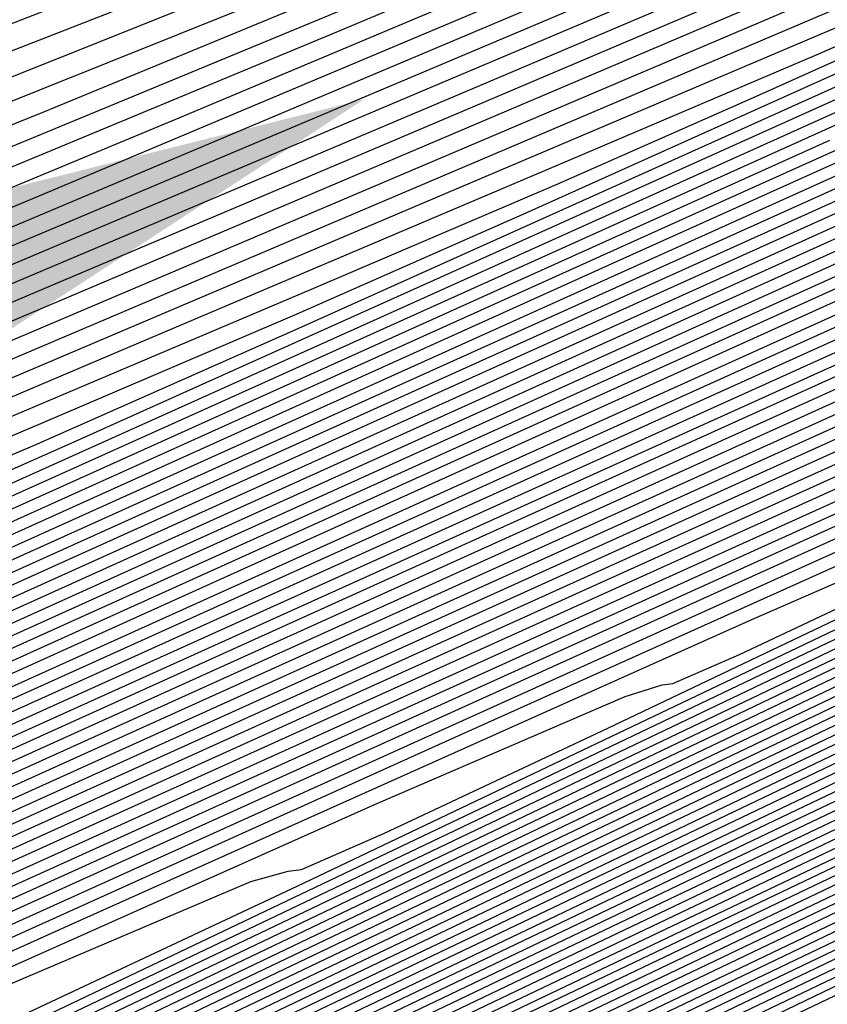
# Model space of a CAD drawing. Extents: x 3249832 to 3255657, y 13789405 to 13793316.
# Tile 336 of 656: x 3254710.2 to 3254711.84, y 13790586.93 to 13790588.92. Entities that reach past the tile are written whole.
import ezdxf

# ---------------------------------------------------------------- set-up
doc = ezdxf.new("R2010")
doc.units = 0
doc.header["$LTSCALE"] = 100
doc.header["$MEASUREMENT"] = 0
for name, color, linetype in [('GRATIO_CON', 10, 'CONTINUOUS'), ('GRATIO_ICON', 7, 'CONTINUOUS'), ('TARGETS_EAST', 7, 'CONTINUOUS')]:
    doc.layers.add(name, color=color, linetype=linetype)

# ---------------------------------------------------------------- blocks, each defined once
blk = doc.blocks.new('Gratio_032316_contours')
at = {"layer": 'GRATIO_CON', "color": 1, "linetype": 'Continuous', "flags": 128}
for points in [[(3254686.1924, 13790574.6882), (3254693.4274, 13790578.1329), (3254701.9363, 13790582.1993), (3254709.1682, 13790585.6599), (3254713.2098, 13790587.5938), (3254714.6992, 13790588.3063), (3254714.9121, 13790588.4088), (3254714.9844, 13790588.4475), (3254715.4908, 13790588.7062), (3254716.8662, 13790589.403), (3254719.4332, 13790590.7003), (3254723.0664, 13790592.5365), (3254727.5286, 13790594.7946), (3254732.4837, 13790597.3072), (3254737.2019, 13790599.7074), (3254740.855, 13790601.5786), (3254742.9154, 13790602.6545), (3254744.0584, 13790603.2727), (3254745.2603, 13790603.921)], [(3254686.8224, 13790575.0082), (3254693.8968, 13790578.3764), (3254702.2169, 13790582.3524), (3254709.2883, 13790585.736), (3254713.2404, 13790587.6267), (3254714.6969, 13790588.3229), (3254714.9054, 13790588.4228), (3254714.9712, 13790588.4578), (3254715.4318, 13790588.693), (3254716.6825, 13790589.3266), (3254719.0277, 13790590.5118), (3254722.4085, 13790592.2206), (3254726.6749, 13790594.38), (3254731.5543, 13790596.8545), (3254736.2844, 13790599.2608), (3254739.9799, 13790601.153), (3254742.0685, 13790602.2424), (3254743.2271, 13790602.8675), (3254744.4453, 13790603.5235), (3254746.4302, 13790604.5655)], [(3254688.0825, 13790575.6481), (3254694.8356, 13790578.8633), (3254702.778, 13790582.6587), (3254709.5285, 13790585.8883), (3254713.3016, 13790587.6925), (3254714.6925, 13790588.3563), (3254714.8919, 13790588.4508), (3254714.9449, 13790588.4784), (3254715.3138, 13790588.6665), (3254716.3151, 13790589.1737), (3254718.2169, 13790590.1349), (3254721.0927, 13790591.5889), (3254724.9675, 13790593.5508), (3254729.6956, 13790595.9493), (3254734.4493, 13790598.3674), (3254738.2298, 13790600.3019), (3254740.3746, 13790601.4183), (3254741.5643, 13790602.0572), (3254742.8154, 13790602.7285), (3254744.8542, 13790603.7972)], [(3254688.7126, 13790575.9681), (3254695.3051, 13790579.1068), (3254703.0585, 13790582.8118), (3254709.6486, 13790585.9644), (3254713.3321, 13790587.7254), (3254714.6902, 13790588.373), (3254714.8852, 13790588.4648), (3254714.9318, 13790588.4887), (3254715.2548, 13790588.6532), (3254716.1314, 13790589.0973), (3254717.8114, 13790589.9464), (3254720.4348, 13790591.273), (3254724.1138, 13790593.1362), (3254728.7663, 13790595.4966), (3254733.5317, 13790597.9207), (3254737.3547, 13790599.8764), (3254739.5277, 13790601.0062), (3254740.733, 13790601.6521), (3254742.0005, 13790602.331), (3254744.0662, 13790603.4131), (3254746.4898, 13790604.6831)], [(3254689.3426, 13790576.2881), (3254695.7745, 13790579.3503), (3254703.3391, 13790582.965), (3254709.7687, 13790586.0406), (3254713.3627, 13790587.7583), (3254714.688, 13790588.3896), (3254714.8784, 13790588.4788), (3254714.9186, 13790588.4989), (3254715.1958, 13790588.64), (3254715.9477, 13790589.0209), (3254717.406, 13790589.758), (3254719.7768, 13790590.9571), (3254723.2601, 13790592.7216), (3254727.837, 13790595.044), (3254732.6141, 13790597.4741), (3254736.4797, 13790599.4508), (3254738.6808, 13790600.5941), (3254739.9016, 13790601.247), (3254741.1856, 13790601.9335), (3254743.2781, 13790603.029), (3254745.7336, 13790604.3149)], [(3254689.9727, 13790576.6081), (3254696.2439, 13790579.5938), (3254703.6196, 13790583.1181), (3254709.8888, 13790586.1167), (3254713.3933, 13790587.7912), (3254714.6858, 13790588.4063), (3254714.8717, 13790588.4927), (3254714.9055, 13790588.5092), (3254715.1367, 13790588.6267), (3254715.764, 13790588.9444), (3254717.0006, 13790589.5695), (3254719.1189, 13790590.6412), (3254722.4064, 13790592.307), (3254726.9076, 13790594.5914), (3254731.6966, 13790597.0274), (3254735.6046, 13790599.0253), (3254737.8339, 13790600.182), (3254739.0703, 13790600.8418), (3254740.3706, 13790601.5359), (3254742.4901, 13790602.6448), (3254744.9774, 13790603.9467)], [(3254691.2328, 13790577.248), (3254697.1828, 13790580.0808), (3254704.1807, 13790583.4244), (3254710.129, 13790586.269), (3254713.4545, 13790587.8569), (3254714.6813, 13790588.4397), (3254714.8582, 13790588.5207), (3254714.8792, 13790588.5298), (3254715.0187, 13790588.6002), (3254715.3966, 13790588.7916), (3254716.1897, 13790589.1926), (3254717.8031, 13790590.0095), (3254720.699, 13790591.4778), (3254725.0489, 13790593.6861), (3254729.8615, 13790596.1341), (3254733.8544, 13790598.1742), (3254736.14, 13790599.3578), (3254737.4076, 13790600.0316), (3254738.7408, 13790600.7409), (3254740.9141, 13790601.8765), (3254743.4649, 13790603.2103), (3254745.6215, 13790604.3595)], [(3254691.8629, 13790577.568), (3254697.6522, 13790580.3243), (3254704.4611, 13790583.5777), (3254710.2485, 13790586.3458), (3254713.4835, 13790587.8913), (3254714.6768, 13790588.4585), (3254714.8489, 13790588.537), (3254714.8506, 13790588.5348), (3254714.8518, 13790588.5334), (3254714.8527, 13790588.5327), (3254714.8664, 13790588.5395), (3254714.9598, 13790588.5869), (3254715.2129, 13790588.7152), (3254715.7842, 13790589.0041), (3254717.1452, 13790589.6936), (3254719.8453, 13790591.0632), (3254724.1196, 13790593.2335), (3254728.9439, 13790595.6874)], [(3254692.4929, 13790577.888), (3254698.1216, 13790580.5678), (3254704.7416, 13790583.7309), (3254710.3685, 13790586.422), (3254713.514, 13790587.9243), (3254714.6743, 13790588.4754), (3254714.8419, 13790588.5514), (3254714.8437, 13790588.549), (3254714.8451, 13790588.5474), (3254714.846, 13790588.5466), (3254714.8533, 13790588.5497), (3254714.9007, 13790588.5737), (3254715.0292, 13790588.6387), (3254715.3788, 13790588.8157), (3254716.4872, 13790589.3777), (3254718.9916, 13790590.6487), (3254723.1903, 13790592.7809), (3254728.0264, 13790595.2407)], [(3254690.0632, 13790576.7709), (3254693.123, 13790578.2079), (3254698.591, 13790580.8113), (3254705.0221, 13790583.884), (3254710.4885, 13790586.4982), (3254713.5444, 13790587.9574), (3254714.6719, 13790588.4924), (3254714.8349, 13790588.5658), (3254714.9582, 13790588.6248), (3254715.8092, 13790589.0544), (3254718.1159, 13790590.2241), (3254722.2424, 13790592.3192), (3254727.097, 13790594.7881), (3254731.2239, 13790596.8948), (3254733.5977, 13790598.1207), (3254734.9133, 13790598.8161), (3254736.296, 13790599.5483), (3254738.55, 13790600.7241), (3254741.1963, 13790602.1057), (3254743.4348, 13790603.2948), (3254744.6662, 13790603.9913), (3254745.0955, 13790604.2901)], [(3254691.5031, 13790577.4953), (3254694.3831, 13790578.8479), (3254699.5299, 13790581.2982), (3254705.5832, 13790584.1904), (3254710.7286, 13790586.6506), (3254713.6053, 13790588.0234), (3254714.6669, 13790588.5263), (3254714.8207, 13790588.5949), (3254714.8226, 13790588.5922), (3254714.824, 13790588.5906), (3254714.8248, 13790588.5899), (3254714.9363, 13790588.6462), (3254715.7142, 13790589.0415), (3254717.8254, 13790590.114), (3254721.6036, 13790592.0332), (3254726.0488, 13790594.2943), (3254729.8279, 13790596.2235)], [(3254692.223, 13790577.8575), (3254695.0131, 13790579.1679), (3254699.9993, 13790581.5417), (3254705.8637, 13790584.3435), (3254710.8487, 13790586.7268), (3254713.6358, 13790588.0564), (3254714.6644, 13790588.5433), (3254714.8135, 13790588.6094), (3254714.8155, 13790588.6067), (3254714.8167, 13790588.6052), (3254714.8175, 13790588.6047), (3254714.9237, 13790588.6587), (3254715.6658, 13790589.036), (3254717.6798, 13790590.0593), (3254721.2841, 13790591.8904), (3254725.5247, 13790594.0474), (3254729.1299, 13790595.8879)], [(3254691.9397, 13790577.7794), (3254692.9429, 13790578.2197), (3254695.6432, 13790579.4879), (3254700.4687, 13790581.7852), (3254706.1444, 13790584.4965), (3254710.9692, 13790586.8024), (3254713.6674, 13790588.0883), (3254714.6638, 13790588.5586), (3254714.8084, 13790588.6225), (3254714.9107, 13790588.672), (3254715.6173, 13790589.0306), (3254717.5342, 13790590.0047), (3254720.9645, 13790591.7475), (3254725.0006, 13790593.8006), (3254728.4319, 13790595.5522)], [(3254692.538, 13790578.1391), (3254692.693, 13790578.1563), (3254693.6629, 13790578.5819), (3254696.2732, 13790579.8078), (3254700.9381, 13790582.0287), (3254706.4249, 13790584.6497), (3254711.0892, 13790586.8787), (3254713.6977, 13790588.1215), (3254714.661, 13790588.5758), (3254714.801, 13790588.6374), (3254714.8981, 13790588.6844), (3254715.5689, 13790589.0251), (3254717.3886, 13790589.95), (3254720.645, 13790591.6047), (3254724.4765, 13790593.5537), (3254727.7338, 13790595.2166)], [(3254692.4376, 13790578.3629), (3254693.5455, 13790578.8053), (3254693.973, 13790578.9262), (3254694.0553, 13790578.894), (3254694.1997, 13790578.91), (3254695.1028, 13790579.3063), (3254697.5333, 13790580.4478), (3254701.877, 13790582.5157), (3254706.986, 13790584.9561), (3254711.3292, 13790587.0312), (3254713.7583, 13790588.1878), (3254714.6556, 13790588.6103), (3254714.7861, 13790588.6673), (3254714.873, 13790588.7094), (3254715.4721, 13790589.0141), (3254717.0973, 13790589.8407), (3254720.006, 13790591.3189), (3254723.4283, 13790593.06), (3254726.3378, 13790594.5453), (3254728.0364, 13790595.4225)], [(3254691.1475, 13790577.8377), (3254693.1821, 13790578.7265), (3254694.3011, 13790579.1761), (3254694.732, 13790579.3012), (3254694.814, 13790579.2715), (3254694.9531, 13790579.2868), (3254695.8227, 13790579.6685), (3254698.1634, 13790580.7678), (3254702.3464, 13790582.7592), (3254707.2665, 13790585.1092), (3254711.4492, 13790587.1075), (3254713.7886, 13790588.221), (3254714.6529, 13790588.6275), (3254714.7787, 13790588.6822), (3254714.8604, 13790588.7218), (3254715.4237, 13790589.0086), (3254716.9517, 13790589.786), (3254719.6864, 13790591.1761), (3254722.9042, 13790592.8131), (3254725.6398, 13790594.2097), (3254727.242, 13790595.0371)], [(3254691.8705, 13790578.1904), (3254693.9267, 13790579.0902), (3254695.0567, 13790579.5469), (3254695.491, 13790579.6762), (3254695.5727, 13790579.6489), (3254695.7064, 13790579.6637), (3254696.5427, 13790580.0307), (3254698.7935, 13790581.0877), (3254702.8158, 13790583.0027), (3254707.547, 13790585.2624), (3254711.5691, 13790587.1837), (3254713.8189, 13790588.2542), (3254714.6502, 13790588.6447), (3254714.7713, 13790588.6972), (3254714.8479, 13790588.7343), (3254715.3752, 13790589.003), (3254716.8061, 13790589.7314), (3254719.3669, 13790591.0332), (3254722.3801, 13790592.5662), (3254724.9418, 13790593.874), (3254726.4475, 13790594.6516), (3254727.4901, 13790595.1998)], [(3254692.5936, 13790578.5431), (3254694.6713, 13790579.4538), (3254695.8124, 13790579.9177), (3254696.25, 13790580.0512), (3254696.3314, 13790580.0263), (3254696.4597, 13790580.0405), (3254697.2626, 13790580.3929), (3254699.4235, 13790581.4077), (3254703.2852, 13790583.2462), (3254707.8275, 13790585.4156), (3254711.6891, 13790587.26), (3254713.8492, 13790588.2873), (3254714.6475, 13790588.662), (3254714.7639, 13790588.7121), (3254714.8353, 13790588.7468), (3254715.3268, 13790588.9975), (3254716.6604, 13790589.6767), (3254719.0474, 13790590.8904), (3254721.856, 13790592.3194), (3254724.2438, 13790593.5384), (3254725.6531, 13790594.2662), (3254726.6653, 13790594.798), (3254728.1466, 13790595.5731)], [(3254700.6836, 13790582.0477), (3254704.2241, 13790583.7332), (3254708.3885, 13790585.7219), (3254711.9291, 13790587.4125), (3254713.9098, 13790588.3537), (3254714.642, 13790588.6964), (3254714.749, 13790588.742), (3254714.8102, 13790588.7717), (3254715.23, 13790588.9865), (3254716.3692, 13790589.5674), (3254718.4083, 13790590.6046), (3254720.8078, 13790591.8256), (3254722.8477, 13790592.8671), (3254724.0641, 13790593.4953), (3254725.0157, 13790593.9944), (3254726.5167, 13790594.7781), (3254729.0938, 13790596.1143)], [(3254701.3137, 13790582.3677), (3254704.6935, 13790583.9767), (3254708.669, 13790585.8752), (3254712.049, 13790587.489), (3254713.94, 13790588.3874), (3254714.6391, 13790588.7144), (3254714.7414, 13790588.7579), (3254714.7974, 13790588.785), (3254715.1815, 13790588.9815), (3254716.2235, 13790589.513), (3254718.0888, 13790590.4619), (3254720.2837, 13790591.5788), (3254722.1497, 13790592.5315), (3254723.2697, 13790593.1098), (3254724.1909, 13790593.5926), (3254725.7018, 13790594.3806), (3254728.3058, 13790595.7302)], [(3254701.9437, 13790582.6876), (3254705.1629, 13790584.2202), (3254708.9495, 13790586.0285), (3254712.1689, 13790587.5656), (3254713.9701, 13790588.4213), (3254714.6361, 13790588.7328), (3254714.7336, 13790588.7741), (3254714.7846, 13790588.7985), (3254715.1329, 13790588.9767), (3254716.0778, 13790589.4587), (3254717.7692, 13790590.3191), (3254719.7596, 13790591.3319), (3254721.4517, 13790592.1958), (3254722.4752, 13790592.7244), (3254723.3661, 13790593.1908), (3254724.8869, 13790593.9831), (3254727.5178, 13790595.346)], [(3254702.5738, 13790583.0076), (3254705.6323, 13790584.4637), (3254709.2299, 13790586.1817), (3254712.2886, 13790587.6421), (3254713.9998, 13790588.455), (3254714.6326, 13790588.7506), (3254714.7255, 13790588.7888), (3254714.7273, 13790588.7861), (3254714.7281, 13790588.7855), (3254714.7281, 13790588.7864), (3254714.7724, 13790588.8109), (3254715.0843, 13790588.9718), (3254715.9321, 13790589.4043), (3254717.4497, 13790590.1763), (3254719.2354, 13790591.0851), (3254720.7537, 13790591.8602), (3254721.6807, 13790592.3389), (3254722.5413, 13790592.7889), (3254724.0719, 13790593.5856), (3254726.7297, 13790594.9619), (3254729.8532, 13790596.5828)], [(3254703.8339, 13790583.6476), (3254706.5712, 13790584.9507), (3254709.7909, 13790586.4883), (3254712.5282, 13790587.7952), (3254714.0597, 13790588.5228), (3254714.626, 13790588.7873), (3254714.7093, 13790588.8215), (3254714.7111, 13790588.8191), (3254714.7121, 13790588.8186), (3254714.7123, 13790588.8193), (3254714.7466, 13790588.8382), (3254714.9871, 13790588.9622), (3254715.6406, 13790589.2957), (3254716.8106, 13790589.8908), (3254718.1872, 13790590.5913), (3254719.3576, 13790591.1889), (3254720.0918, 13790591.568), (3254720.8917, 13790591.9853), (3254722.442, 13790592.7905), (3254725.1537, 13790594.1936), (3254728.3408, 13790595.8464)], [(3254703.0221, 13790583.2904), (3254704.4639, 13790583.9676), (3254707.0406, 13790585.1942), (3254710.0713, 13790586.6415), (3254712.6481, 13790587.8718), (3254714.0896, 13790588.5567), (3254714.6228, 13790588.8057), (3254714.7012, 13790588.8378), (3254714.703, 13790588.8356), (3254714.7041, 13790588.8351), (3254714.7044, 13790588.8357), (3254714.7337, 13790588.8518), (3254714.9385, 13790588.9574), (3254715.4949, 13790589.2413), (3254716.491, 13790589.748), (3254717.6631, 13790590.3445), (3254718.6596, 13790590.8532), (3254719.2974, 13790591.1825), (3254720.0669, 13790591.5835), (3254721.6271, 13790592.393), (3254724.3657, 13790593.8095), (3254727.5846, 13790595.4782)], [(3254703.7421, 13790583.6526), (3254705.094, 13790584.2875), (3254707.51, 13790585.4377), (3254710.3518, 13790586.7948), (3254712.7679, 13790587.9484), (3254714.1196, 13790588.5905), (3254714.6195, 13790588.824), (3254714.6931, 13790588.8542), (3254714.695, 13790588.8521), (3254714.696, 13790588.8516), (3254714.6965, 13790588.8522), (3254714.7208, 13790588.8655), (3254714.8899, 13790588.9526), (3254715.3492, 13790589.187), (3254716.1715, 13790589.6053), (3254717.139, 13790590.0976), (3254717.9616, 13790590.5176), (3254718.5029, 13790590.7971), (3254719.2421, 13790591.1817), (3254720.8122, 13790591.9955), (3254723.5777, 13790593.4253), (3254726.8284, 13790595.11), (3254729.5854, 13790596.5514)], [(3254703.9931, 13790583.809), (3254704.462, 13790584.0148), (3254705.724, 13790584.6075), (3254707.9794, 13790585.6812), (3254710.6323, 13790586.9481), (3254712.8877, 13790588.025), (3254714.1495, 13790588.6244), (3254714.6163, 13790588.8424), (3254714.685, 13790588.8706), (3254714.6869, 13790588.8687), (3254714.688, 13790588.8682), (3254714.6886, 13790588.8686), (3254714.7079, 13790588.8791), (3254714.8413, 13790588.9479), (3254715.2035, 13790589.1327), (3254715.8519, 13790589.4625), (3254716.6149, 13790589.8508), (3254717.2636, 13790590.1819), (3254717.7084, 13790590.4116), (3254718.4173, 13790590.7799), (3254719.9972, 13790591.598), (3254722.7897, 13790593.0412), (3254726.0722, 13790594.7418), (3254728.8565, 13790596.1965)], [(3254703.606, 13790583.8175), (3254704.8798, 13790584.3675), (3254705.3578, 13790584.5514), (3254705.4355, 13790584.5556), (3254705.4998, 13790584.5627), (3254705.9019, 13790584.7392), (3254706.9842, 13790585.2475), (3254708.9182, 13790586.1682), (3254711.1932, 13790587.2546), (3254713.1273, 13790588.1781)], [(3254701.9933, 13790583.1284), (3254704.3506, 13790584.1812), (3254705.6355, 13790584.7383), (3254706.1168, 13790584.9264), (3254706.1942, 13790584.9331), (3254706.2531, 13790584.9396), (3254706.6218, 13790585.1014), (3254707.6142, 13790585.5674), (3254709.3877, 13790586.4117), (3254711.4737, 13790587.4079), (3254713.2472, 13790588.2547), (3254714.2431, 13790588.7279), (3254714.6363, 13790588.9126), (3254714.7615, 13790588.9709), (3254714.8903, 13790589.0341), (3254715.041, 13790589.1098), (3254715.1689, 13790589.1748), (3254715.3248, 13790589.2552), (3254715.9428, 13790589.5745), (3254717.5524, 13790590.4054), (3254720.4256, 13790591.8887), (3254723.8035, 13790593.6373), (3254726.6698, 13790595.1317), (3254728.2624, 13790595.9821)], [(3254692.1954, 13790578.7312), (3254695.8729, 13790580.3923), (3254699.5123, 13790582.0369), (3254702.7163, 13790583.4811), (3254705.0951, 13790584.5448), (3254706.3911, 13790585.1091), (3254706.8758, 13790585.3014), (3254706.9529, 13790585.3105), (3254707.0065, 13790585.3164), (3254707.3418, 13790585.4636), (3254708.2443, 13790585.8874), (3254709.8571, 13790586.6552), (3254711.7541, 13790587.5612), (3254713.367, 13790588.3312), (3254714.2693, 13790588.7599), (3254714.6032, 13790588.9158), (3254714.6527, 13790588.936), (3254714.7384, 13790588.9781), (3254715.3273, 13790589.2809), (3254716.923, 13790590.1036), (3254719.7767, 13790591.5764), (3254723.1315, 13790593.3125), (3254725.9781, 13790594.796), (3254727.5602, 13790595.6396)], [(3254703.4394, 13790583.8339), (3254705.8397, 13790584.9085), (3254707.1467, 13790585.4799), (3254707.6347, 13790585.6764), (3254707.7115, 13790585.6879), (3254707.7598, 13790585.6933), (3254708.0617, 13790585.8258), (3254708.8743, 13790586.2074), (3254710.3265, 13790586.8987), (3254712.0346, 13790587.7144)], [(3254701.593, 13790583.0537), (3254704.8855, 13790584.5393), (3254707.3288, 13790585.6357), (3254708.658, 13790586.2215), (3254709.1527, 13790586.4264), (3254709.2289, 13790586.4428), (3254709.2665, 13790586.447), (3254709.5016, 13790586.5502), (3254710.1344, 13790586.8474), (3254711.2653, 13790587.3857), (3254712.5955, 13790588.021)], [(3254702.2866, 13790583.3927), (3254705.6085, 13790584.892), (3254708.0734, 13790585.9994), (3254709.4136, 13790586.5924), (3254709.9117, 13790586.8014), (3254709.9876, 13790586.8203), (3254710.0198, 13790586.8238), (3254710.2216, 13790586.9123), (3254710.7645, 13790587.1673), (3254711.7347, 13790587.6292), (3254712.876, 13790588.1742)], [(3254702.9802, 13790583.7316), (3254706.3316, 13790585.2447), (3254708.8179, 13790586.363), (3254710.1692, 13790586.9632), (3254710.6707, 13790587.1764), (3254710.7463, 13790587.1977), (3254710.7732, 13790587.2007), (3254710.9415, 13790587.2745), (3254711.3945, 13790587.4873), (3254712.2041, 13790587.8727)], [(3254703.6738, 13790584.0706), (3254707.0547, 13790585.5975), (3254709.5625, 13790586.7267), (3254710.9248, 13790587.334), (3254711.4297, 13790587.5515), (3254711.5049, 13790587.5751), (3254711.5265, 13790587.5775), (3254711.6614, 13790587.6367), (3254712.0246, 13790587.8073)], [(3254701.1521, 13790582.9816), (3254705.0609, 13790584.7485), (3254708.5008, 13790586.3029), (3254711.0516, 13790587.454), (3254712.4361, 13790588.0756)], [(3254701.812, 13790583.3053), (3254705.7545, 13790585.0874), (3254709.2239, 13790586.6554), (3254711.7963, 13790587.817), (3254713.1969, 13790588.4475)], [(3254702.4719, 13790583.6289), (3254706.4481, 13790585.4262), (3254709.947, 13790587.0081), (3254712.5408, 13790588.181), (3254713.9476, 13790588.8171), (3254714.4672, 13790589.052), (3254714.5448, 13790589.0872), (3254714.5512, 13790589.0903), (3254714.5588, 13790589.0945), (3254714.5654, 13790589.0991), (3254714.61, 13790589.1246), (3254714.8969, 13790589.2756), (3254715.6716, 13790589.6779), (3254717.0573, 13790590.3945), (3254718.6863, 13790591.2381), (3254720.0686, 13790591.9586), (3254720.8368, 13790592.3682), (3254721.1146, 13790592.5283), (3254721.148, 13790592.5624), (3254721.2012, 13790592.605), (3254721.6096, 13790592.8349), (3254722.7262, 13790593.4417), (3254724.7904, 13790594.5541), (3254727.586, 13790596.0576)], [(3254703.0082, 13790583.8967), (3254706.8625, 13790585.639), (3254710.208, 13790587.1516), (3254712.6684, 13790588.2639), (3254714.0003, 13790588.8658), (3254714.4912, 13790589.0878), (3254714.5617, 13790589.1206), (3254714.5986, 13790589.1417), (3254714.8539, 13790589.2761), (3254715.5465, 13790589.6357), (3254716.7853, 13790590.2764), (3254718.2417, 13790591.0307), (3254719.4776, 13790591.6748), (3254720.1645, 13790592.0411), (3254720.4128, 13790592.1842), (3254720.4427, 13790592.2146), (3254720.497, 13790592.2564), (3254720.9093, 13790592.4873), (3254722.0357, 13790593.0985), (3254724.1176, 13790594.22), (3254726.937, 13790595.7362), (3254730.1613, 13790597.4701)], [(3254704.0706, 13790584.4276), (3254707.6682, 13790586.0538), (3254710.6917, 13790587.4206), (3254712.8723, 13790588.4059), (3254714.0475, 13790588.936), (3254714.4813, 13790589.1309), (3254714.5442, 13790589.1589), (3254714.5727, 13790589.1746), (3254714.7677, 13790589.277), (3254715.2961, 13790589.5514), (3254716.2414, 13790590.0403), (3254717.3527, 13790590.6158), (3254718.2957, 13790591.1073), (3254718.8198, 13790591.3868), (3254719.0093, 13790591.496), (3254719.0321, 13790591.5192), (3254719.0886, 13790591.5592), (3254719.5087, 13790591.7921), (3254720.6547, 13790592.4123), (3254722.7719, 13790593.552), (3254725.639, 13790595.0934), (3254728.9176, 13790596.8565)], [(3254700.8064, 13790582.9786), (3254704.6018, 13790584.6931), (3254708.071, 13790586.2612), (3254710.9336, 13790587.5551), (3254712.9743, 13790588.4768), (3254714.0712, 13790588.971), (3254714.4764, 13790589.1524), (3254714.5354, 13790589.1781), (3254714.5597, 13790589.1911), (3254714.7245, 13790589.2775), (3254715.1709, 13790589.5093), (3254715.9694, 13790589.9222), (3254716.9082, 13790590.4084), (3254717.7048, 13790590.8236), (3254718.1475, 13790591.0596), (3254718.3075, 13790591.1519), (3254718.3268, 13790591.1715), (3254718.3844, 13790591.2106), (3254718.8085, 13790591.4444), (3254719.9642, 13790592.0692), (3254722.0991, 13790593.2179), (3254724.99, 13790594.772), (3254728.2958, 13790596.5497)], [(3254701.3941, 13790583.2696), (3254705.133, 13790584.9586), (3254708.4739, 13790586.4686), (3254711.1755, 13790587.6896), (3254713.0762, 13790588.5478), (3254714.0948, 13790589.0061), (3254714.4714, 13790589.1739), (3254714.5266, 13790589.1973), (3254714.5468, 13790589.2076), (3254714.6814, 13790589.278), (3254715.0458, 13790589.4671), (3254715.6975, 13790589.8042), (3254716.4637, 13790590.201), (3254717.1138, 13790590.5398), (3254717.4752, 13790590.7325), (3254717.6058, 13790590.8078), (3254717.6215, 13790590.8238), (3254717.6802, 13790590.862), (3254718.1082, 13790591.0968), (3254719.2737, 13790591.726), (3254721.4263, 13790592.8839), (3254724.341, 13790594.4506), (3254727.6739, 13790596.2429)], [(3254701.9819, 13790583.5606), (3254705.6642, 13790585.224), (3254708.8767, 13790586.676), (3254711.4174, 13790587.8241), (3254713.1782, 13790588.6188), (3254714.1184, 13790589.0412), (3254714.4664, 13790589.1955), (3254714.5178, 13790589.2164), (3254714.5338, 13790589.224), (3254714.6383, 13790589.2785), (3254714.9206, 13790589.425), (3254715.4255, 13790589.6862), (3254716.0189, 13790589.994), (3254716.5222, 13790590.2577), (3254716.8632, 13790590.4421), (3254717.3969, 13790590.7351), (3254718.5849, 13790591.38), (3254720.754, 13790592.549), (3254723.692, 13790594.1291), (3254727.0521, 13790595.9361), (3254730.4743, 13790597.7793)], [(3254703.1573, 13790584.1426), (3254706.7266, 13790585.7549), (3254709.6823, 13790587.0907), (3254711.9011, 13790588.0931), (3254713.3821, 13790588.7607), (3254714.1657, 13790589.1113), (3254714.4565, 13790589.2385), (3254714.5002, 13790589.2548), (3254714.5079, 13790589.257), (3254714.552, 13790589.2794), (3254714.6702, 13790589.3407), (3254714.8816, 13790589.45), (3254715.13, 13790589.5789), (3254715.3407, 13790589.6893), (3254715.5204, 13790589.7863), (3254716.0028, 13790590.048), (3254717.2029, 13790590.6954), (3254719.4081, 13790591.8815), (3254722.394, 13790593.4864), (3254725.8084, 13790595.3225), (3254729.286, 13790597.1955)], [(3254692.4447, 13790579.4765), (3254693.9195, 13790580.094), (3254694.8219, 13790580.4629), (3254695.7079, 13790580.8348), (3254697.3278, 13790581.5479), (3254700.1787, 13790582.826), (3254703.745, 13790584.4337), (3254707.2578, 13790586.0204), (3254710.0852, 13790587.2981), (3254712.143, 13790588.2276), (3254713.4841, 13790588.8317), (3254714.1913, 13790589.1474), (3254714.4667, 13790589.2679), (3254714.5427, 13790589.3004), (3254714.6089, 13790589.3323), (3254714.6855, 13790589.3712), (3254714.7499, 13790589.4049), (3254714.849, 13790589.4584), (3254715.3057, 13790589.7045), (3254716.5119, 13790590.3531), (3254718.7351, 13790591.5477), (3254721.7449, 13790593.1651), (3254725.1866, 13790595.0157), (3254728.6918, 13790596.9035)], [(3254691.1409, 13790578.9669), (3254692.98, 13790579.7421), (3254694.4663, 13790580.3647), (3254695.3756, 13790580.7371), (3254696.2682, 13790581.1125), (3254697.9006, 13790581.8318), (3254700.7694, 13790583.1183), (3254704.3327, 13790584.7247), (3254707.789, 13790586.2859), (3254710.488, 13790587.5055), (3254712.3848, 13790588.3621), (3254713.5859, 13790588.9028), (3254714.274, 13790589.215), (3254714.9379, 13790589.5467), (3254716.1424, 13790590.1862), (3254718.3035, 13790591.3443), (3254721.242, 13790592.9223), (3254724.6294, 13790594.7436), (3254728.1169, 13790596.6219)], [(3254691.6619, 13790579.2263), (3254693.5153, 13790580.0077), (3254695.013, 13790580.6355), (3254695.9292, 13790581.0113), (3254696.8285, 13790581.3903), (3254698.4734, 13790582.1157), (3254701.3601, 13790583.4106), (3254704.9205, 13790585.0157), (3254708.3202, 13790586.5513), (3254710.8908, 13790587.7129), (3254712.6266, 13790588.4968), (3254713.6875, 13790588.9742), (3254714.2931, 13790589.2489), (3254714.9014, 13790589.5534), (3254716.0298, 13790590.1526), (3254718.063, 13790591.2422), (3254720.854, 13790592.741), (3254724.1231, 13790594.4989), (3254727.5569, 13790596.3484)], [(3254690.8905, 13790578.9855), (3254692.7039, 13790579.7452), (3254694.5859, 13790580.5388), (3254696.1065, 13790581.177), (3254697.0364, 13790581.5597), (3254697.9491, 13790581.9458), (3254699.6191, 13790582.6835), (3254702.5415, 13790583.9951), (3254706.0959, 13790585.5977), (3254709.3826, 13790587.0822), (3254711.6964, 13790588.1277), (3254713.1101, 13790588.766), (3254713.8907, 13790589.1169), (3254714.3312, 13790589.3167), (3254714.8283, 13790589.5669), (3254715.8046, 13790590.0856), (3254717.5818, 13790591.0379), (3254720.078, 13790592.3785), (3254723.1105, 13790594.0093), (3254726.4371, 13790595.8013), (3254729.5778, 13790597.5011)], [(3254691.3976, 13790579.2391), (3254693.2248, 13790580.0046), (3254695.1212, 13790580.8044), (3254696.6533, 13790581.4477), (3254697.6063, 13790581.8413), (3254698.6396, 13790582.2824), (3254700.6311, 13790583.1661), (3254704.1084, 13790584.7287), (3254708.1971, 13790586.5724), (3254711.6727, 13790588.1403), (3254713.6629, 13790589.0401), (3254714.7058, 13790589.5349), (3254715.692, 13790590.0521), (3254717.3412, 13790590.9358), (3254719.69, 13790592.1973), (3254722.6041, 13790593.7646), (3254725.8771, 13790595.5277), (3254729.0129, 13790597.2246)], [(3254691.9048, 13790579.4927), (3254693.7458, 13790580.264), (3254695.6565, 13790581.07), (3254697.2001, 13790581.7185), (3254698.1558, 13790582.1136), (3254699.1668, 13790582.5452), (3254701.0922, 13790583.3994), (3254704.4507, 13790584.9087), (3254708.3999, 13790586.6893), (3254711.7567, 13790588.2038), (3254713.6768, 13790589.0716), (3254714.6686, 13790589.5413), (3254715.5794, 13790590.0186), (3254717.1006, 13790590.8337), (3254719.302, 13790592.016), (3254722.0978, 13790593.5198), (3254725.3172, 13790595.2542), (3254728.4479, 13790596.9482)], [(3254692.4119, 13790579.7463), (3254694.2668, 13790580.5234), (3254696.1918, 13790581.3356), (3254697.7468, 13790581.9892), (3254698.7053, 13790582.3859), (3254699.694, 13790582.8079), (3254701.5532, 13790583.6328), (3254704.7931, 13790585.0887), (3254708.6026, 13790586.8063), (3254711.8408, 13790588.2672), (3254713.6906, 13790589.1031), (3254714.6315, 13790589.5478), (3254715.4668, 13790589.985), (3254716.86, 13790590.7315), (3254718.914, 13790591.8348), (3254721.5915, 13790593.2751), (3254724.7573, 13790594.9806), (3254727.883, 13790596.6718)], [(3254691.9747, 13790579.6588), (3254693.4262, 13790580.2535), (3254695.3087, 13790581.0423), (3254697.2624, 13790581.8668), (3254698.8404, 13790582.5307), (3254699.8043, 13790582.9306), (3254700.7484, 13790583.3335), (3254702.4753, 13790584.0996), (3254705.4777, 13790585.4486), (3254709.008, 13790587.0402), (3254712.0088, 13790588.394), (3254713.7183, 13790589.1662), (3254714.5571, 13790589.5607), (3254715.2416, 13790589.918), (3254716.3788, 13790590.5273), (3254718.1379, 13790591.4723), (3254720.5789, 13790592.7855), (3254723.6374, 13790594.4335), (3254726.7531, 13790596.119), (3254729.2417, 13790597.4788)], [(3254702.9364, 13790584.333), (3254705.8199, 13790585.6287), (3254709.2102, 13790587.1576), (3254712.0914, 13790588.4587), (3254713.7014, 13790589.1857), (3254714.2947, 13790589.4534), (3254714.3796, 13790589.4915), (3254714.3797, 13790589.4914), (3254714.3801, 13790589.4912), (3254714.3811, 13790589.4904), (3254714.4103, 13790589.5037), (3254714.6048, 13790589.6053), (3254715.1291, 13790589.8844), (3254716.1382, 13790590.4251), (3254717.7499, 13790591.291), (3254720.0725, 13790592.5408), (3254723.0775, 13790594.16), (3254726.1882, 13790595.8426), (3254728.6914, 13790597.2097)], [(3254703.3974, 13790584.5664), (3254706.1622, 13790585.8087), (3254709.4129, 13790587.2746), (3254712.1754, 13790588.5219), (3254713.7193, 13790589.2188), (3254714.2884, 13790589.4752), (3254714.3699, 13790589.5115), (3254714.3701, 13790589.5115), (3254714.3705, 13790589.5114), (3254714.3713, 13790589.5109), (3254714.3965, 13790589.5224), (3254714.5643, 13790589.6101), (3254715.0166, 13790589.8508), (3254715.8977, 13790590.323), (3254717.3619, 13790591.1098), (3254719.5662, 13790592.296), (3254722.5175, 13790593.8864), (3254725.6233, 13790595.5662), (3254728.141, 13790596.9406)], [(3254703.8584, 13790584.7998), (3254706.5044, 13790585.9887), (3254709.6155, 13790587.3916), (3254712.2595, 13790588.5852), (3254713.7372, 13790589.2519), (3254714.282, 13790589.497), (3254714.3602, 13790589.5316), (3254714.3605, 13790589.5315), (3254714.3608, 13790589.5316), (3254714.3615, 13790589.5313), (3254714.3827, 13790589.5411), (3254714.5238, 13790589.6148), (3254714.9041, 13790589.8173), (3254715.6571, 13790590.2208), (3254716.9739, 13790590.9285), (3254719.0599, 13790592.0513), (3254721.9576, 13790593.6129), (3254725.0584, 13790595.2898), (3254727.5907, 13790596.6714)], [(3254703.3843, 13790584.6475), (3254704.7805, 13790585.2666), (3254707.189, 13790586.3488), (3254710.0209, 13790587.6257), (3254712.4277, 13790588.7118), (3254713.773, 13790589.3181), (3254714.2693, 13790589.5406), (3254714.3408, 13790589.5717), (3254714.3412, 13790589.5717), (3254714.3415, 13790589.572), (3254714.342, 13790589.5722), (3254714.3552, 13790589.5785), (3254714.4428, 13790589.6244), (3254714.679, 13790589.7501), (3254715.176, 13790590.0165), (3254716.1979, 13790590.566), (3254718.0473, 13790591.5617), (3254720.8377, 13790593.0658), (3254723.9285, 13790594.7369), (3254726.4901, 13790596.1332), (3254727.9069, 13790596.9257)], [(3254703.9115, 13790584.9103), (3254705.2415, 13790585.5), (3254707.5312, 13790586.5288), (3254710.2235, 13790587.7427), (3254712.5117, 13790588.7751), (3254713.791, 13790589.3512), (3254714.2629, 13790589.5624), (3254714.331, 13790589.5918), (3254714.3316, 13790589.5917), (3254714.3319, 13790589.5922), (3254714.3322, 13790589.5926), (3254714.3414, 13790589.5972), (3254714.4023, 13790589.6291), (3254714.5665, 13790589.7165), (3254714.9354, 13790589.9143), (3254715.8099, 13790590.3848), (3254717.5409, 13790591.317), (3254720.2778, 13790592.7922), (3254723.3636, 13790594.4605), (3254725.9398, 13790595.8641), (3254727.3671, 13790596.6612)], [(3254703.6506, 13790584.8368), (3254704.4387, 13790585.173), (3254705.7025, 13790585.7334), (3254707.8735, 13790586.7089), (3254710.4262, 13790587.8597), (3254712.5958, 13790588.8384), (3254713.8089, 13790589.3843), (3254714.2566, 13790589.5842), (3254714.3213, 13790589.6119), (3254714.3219, 13790589.6118), (3254714.3222, 13790589.6124), (3254714.3225, 13790589.613), (3254714.3276, 13790589.6158), (3254714.3618, 13790589.6339), (3254714.454, 13790589.683), (3254714.6948, 13790589.8122), (3254715.4219, 13790590.2035), (3254717.0346, 13790591.0722), (3254719.7179, 13790592.5187), (3254722.7986, 13790594.1841), (3254725.3894, 13790595.5949), (3254726.8274, 13790596.3967), (3254727.3477, 13790596.711)], [(3254703.2145, 13790584.6968), (3254704.2001, 13790585.1092), (3254704.9659, 13790585.4358), (3254706.1635, 13790585.9668), (3254708.2158, 13790586.8889), (3254710.6288, 13790587.9767), (3254712.6799, 13790588.9017), (3254713.8268, 13790589.4174), (3254714.2502, 13790589.6061), (3254714.3116, 13790589.6319), (3254714.3901, 13790589.6738), (3254714.9351, 13790589.968), (3254716.4138, 13790590.7656), (3254719.0593, 13790592.1922), (3254722.1701, 13790593.8737), (3254724.8105, 13790595.3105), (3254726.2791, 13790596.1276), (3254726.8112, 13790596.4469), (3254726.876, 13790596.5145), (3254726.9003, 13790596.5567), (3254727.1414, 13790596.72)], [(3254702.6153, 13790584.5227), (3254704.308, 13790585.2383), (3254705.2991, 13790585.6538), (3254706.0202, 13790585.9614), (3254707.0856, 13790586.4336), (3254708.9003, 13790587.2489), (3254711.0342, 13790588.2107), (3254712.848, 13790589.0282)], [(3254703.1506, 13790584.7883), (3254704.8548, 13790585.509), (3254705.8486, 13790585.9261), (3254706.5474, 13790586.2242), (3254707.5466, 13790586.667), (3254709.2426, 13790587.429), (3254711.2368, 13790588.3277), (3254712.9321, 13790589.0915)], [(3254703.6859, 13790585.0539), (3254705.4016, 13790585.7798), (3254706.3981, 13790586.1984), (3254707.0746, 13790586.487), (3254708.0076, 13790586.9004), (3254709.5848, 13790587.609), (3254711.4395, 13790588.4447), (3254713.0162, 13790589.1548)], [(3254702.0814, 13790584.4148), (3254704.2212, 13790585.3195), (3254705.9483, 13790586.0505), (3254706.9476, 13790586.4708), (3254707.6018, 13790586.7498), (3254708.4686, 13790587.1338), (3254709.9271, 13790587.789), (3254711.6421, 13790588.5617), (3254713.1003, 13790589.2181)], [(3254703.1234, 13790584.9337), (3254705.2917, 13790585.8506), (3254707.0419, 13790586.592), (3254708.0465, 13790587.0154), (3254708.6562, 13790587.2754), (3254709.3907, 13790587.6006), (3254710.6116, 13790588.1491), (3254712.0475, 13790588.7957)], [(3254703.6443, 13790585.1931), (3254705.827, 13790586.1162), (3254707.5886, 13790586.8628), (3254708.596, 13790587.2877), (3254709.1834, 13790587.5382), (3254709.8517, 13790587.834), (3254710.9539, 13790588.3291), (3254712.2501, 13790588.9128)], [(3254704.1653, 13790585.4525), (3254706.3623, 13790586.3818), (3254708.1354, 13790587.1335), (3254709.1455, 13790587.5601), (3254709.7106, 13790587.801), (3254710.3127, 13790588.0674), (3254711.2961, 13790588.5092), (3254712.4528, 13790589.0298)], [(3254702.5547, 13790584.8185), (3254704.6863, 13790585.7119), (3254706.8976, 13790586.6474), (3254708.6822, 13790587.4043), (3254709.695, 13790587.8324), (3254710.2377, 13790588.0637), (3254710.7738, 13790588.3008), (3254711.6384, 13790588.6892), (3254712.6554, 13790589.1468)], [(3254703.569, 13790585.3257), (3254705.7282, 13790586.2308), (3254707.9682, 13790587.1786), (3254709.7757, 13790587.9458), (3254710.7939, 13790588.377), (3254711.2921, 13790588.5893), (3254711.6958, 13790588.7676), (3254712.3229, 13790589.0493)], [(3254704.0761, 13790585.5794), (3254706.2492, 13790586.4902), (3254708.5035, 13790587.4442), (3254710.3224, 13790588.2165), (3254711.3434, 13790588.6494), (3254711.8193, 13790588.8521), (3254712.1568, 13790589.001)], [(3254702.8973, 13790585.1415), (3254704.5833, 13790585.833), (3254706.7702, 13790586.7496), (3254709.0388, 13790587.7098), (3254710.8692, 13790588.4873), (3254711.8929, 13790588.9217)], [(3254703.3938, 13790585.3907), (3254705.0904, 13790586.0866), (3254707.2912, 13790587.0091), (3254709.5741, 13790587.9754), (3254711.416, 13790588.758), (3254712.4424, 13790589.194)], [(3254703.1971, 13790585.4175), (3254704.3868, 13790585.8891), (3254706.1047, 13790586.5937), (3254708.3342, 13790587.5281), (3254710.6526, 13790588.5097), (3254712.5361, 13790589.311)], [(3254703.6837, 13790585.6626), (3254704.863, 13790586.1296), (3254706.5433, 13790586.8182), (3254708.6992, 13790587.7214), (3254710.9237, 13790588.6627), (3254712.714, 13790589.4234)], [(3254704.1694, 13790585.9072), (3254705.3312, 13790586.3668), (3254706.9552, 13790587.0313), (3254709.0051, 13790587.8892), (3254711.103, 13790588.7763), (3254712.7854, 13790589.4902)], [(3254703.905, 13790585.8695), (3254704.655, 13790586.1518), (3254705.7995, 13790586.604), (3254707.3671, 13790587.2444), (3254709.311, 13790588.057), (3254711.2823, 13790588.8899), (3254712.8569, 13790589.557)], [(3254704.1466, 13790586.1899), (3254704.2625, 13790586.2008), (3254704.2856, 13790586.1889), (3254704.3157, 13790586.179), (3254704.4711, 13790586.2178), (3254704.8746, 13790586.3573), (3254705.6264, 13790586.641), (3254706.7361, 13790587.0784), (3254708.191, 13790587.6705), (3254709.9228, 13790588.3926), (3254711.641, 13790589.117), (3254712.9997, 13790589.6906)], [(3254703.7796, 13790586.2702), (3254704.3234, 13790586.3748), (3254704.6293, 13790586.4285), (3254704.7456, 13790586.4401), (3254704.7684, 13790586.429), (3254704.7981, 13790586.4201), (3254704.954, 13790586.4601), (3254705.3594, 13790586.6012), (3254706.112, 13790586.8856), (3254707.2043, 13790587.3156), (3254708.6029, 13790587.8836), (3254710.2287, 13790588.5604), (3254711.8204, 13790589.2306), (3254713.0711, 13790589.7574)], [(3254703.6131, 13790586.384), (3254704.2574, 13790586.5071), (3254704.8044, 13790586.6126), (3254705.1119, 13790586.667), (3254705.2287, 13790586.6793), (3254705.2511, 13790586.669), (3254705.2806, 13790586.6611), (3254705.4368, 13790586.7024), (3254705.8443, 13790586.8452), (3254706.5977, 13790587.1303), (3254707.6726, 13790587.5528), (3254709.0148, 13790588.0967), (3254710.5346, 13790588.7282), (3254711.9997, 13790589.3442)], [(3254704.0873, 13790586.6198), (3254704.7353, 13790586.7439), (3254705.2854, 13790586.8504), (3254705.5946, 13790586.9056), (3254705.7117, 13790586.9186), (3254705.7339, 13790586.9091), (3254705.763, 13790586.9021), (3254705.9196, 13790586.9447), (3254706.3291, 13790587.0891), (3254707.0833, 13790587.3749), (3254708.1409, 13790587.79), (3254709.4268, 13790588.3098), (3254710.8404, 13790588.896), (3254712.1788, 13790589.4581)], [(3254704.1517, 13790586.9488), (3254704.4751, 13790586.9913), (3254705.0356, 13790587.0914), (3254705.691, 13790587.2177), (3254706.2474, 13790587.3259), (3254706.5599, 13790587.3826), (3254706.6779, 13790587.3971), (3254706.6995, 13790587.3892), (3254706.7279, 13790587.3842), (3254706.8853, 13790587.4292), (3254707.2987, 13790587.5769), (3254708.0547, 13790587.8641), (3254709.0774, 13790588.2644), (3254710.2506, 13790588.7359), (3254711.4522, 13790589.2317), (3254712.5371, 13790589.686)], [(3254706.7284, 13790587.5637), (3254707.0425, 13790587.6212), (3254707.1609, 13790587.6364), (3254707.1823, 13790587.6292), (3254707.2103, 13790587.6252), (3254707.3681, 13790587.6715), (3254707.7835, 13790587.8208), (3254708.5403, 13790588.1087), (3254709.5457, 13790588.5016), (3254710.6626, 13790588.949), (3254711.758, 13790589.3996), (3254712.7162, 13790589.8)], [(3254706.6467, 13790587.6914), (3254707.2094, 13790587.8014), (3254707.5252, 13790587.8597), (3254707.644, 13790587.8756), (3254707.6651, 13790587.8693), (3254707.6928, 13790587.8662), (3254707.8509, 13790587.9138), (3254708.2683, 13790588.0648), (3254709.026, 13790588.3533), (3254710.014, 13790588.7388), (3254711.0745, 13790589.1621), (3254712.0639, 13790589.5674)], [(3254706.4581, 13790587.7989), (3254707.1245, 13790587.9283), (3254707.6904, 13790588.0392), (3254708.0078, 13790588.0983), (3254708.127, 13790588.1149), (3254708.1479, 13790588.1093), (3254708.1752, 13790588.1072), (3254708.3337, 13790588.1561), (3254708.7531, 13790588.3087), (3254709.5117, 13790588.5979), (3254710.4823, 13790588.976), (3254711.4864, 13790589.3752), (3254712.3698, 13790589.7353)]]:
    blk.add_lwpolyline(points, dxfattribs=at)
at = {"layer": 'GRATIO_ICON', "color": 7, "linetype": 'Continuous', "flags": 128}
for points in [[(3254687.4525, 13790575.3281), (3254694.3662, 13790578.6198), (3254702.4974, 13790582.5055), (3254709.4084, 13790585.8122), (3254713.271, 13790587.6596), (3254714.6947, 13790588.3396), (3254714.8986, 13790588.4368), (3254714.9581, 13790588.4681), (3254715.3728, 13790588.6797), (3254716.4988, 13790589.2502), (3254718.6223, 13790590.3233), (3254721.7506, 13790591.9048), (3254725.8212, 13790593.9654), (3254730.625, 13790596.4019), (3254735.3668, 13790598.8141), (3254739.1049, 13790600.7275), (3254741.2215, 13790601.8303), (3254742.3957, 13790602.4624), (3254743.6304, 13790603.126), (3254745.6422, 13790604.1814)], [(3254690.6028, 13790576.928), (3254696.7133, 13790579.8373), (3254703.9002, 13790583.2712), (3254710.0089, 13790586.1928), (3254713.4239, 13790587.8241), (3254714.6835, 13790588.423), (3254714.865, 13790588.5067), (3254714.8923, 13790588.5195), (3254715.0777, 13790588.6135), (3254715.5803, 13790588.868), (3254716.5951, 13790589.381), (3254718.461, 13790590.3253), (3254721.5527, 13790591.8924), (3254725.9783, 13790594.1388), (3254730.779, 13790596.5807), (3254734.7295, 13790598.5997), (3254736.9869, 13790599.7699), (3254738.2389, 13790600.4367), (3254739.5557, 13790601.1384), (3254741.7021, 13790602.2607), (3254744.2212, 13790603.5785), (3254746.3504, 13790604.7145)], [(3254690.7831, 13790577.1331), (3254693.753, 13790578.5279), (3254699.0604, 13790581.0548), (3254705.3027, 13790584.0372), (3254710.6086, 13790586.5744), (3254713.5749, 13790587.9904), (3254714.6694, 13790588.5093), (3254714.8278, 13790588.5804), (3254714.946, 13790588.6367), (3254715.7611, 13790589.0482), (3254717.9705, 13790590.1687), (3254721.923, 13790592.1758), (3254726.573, 13790594.5409), (3254730.5259, 13790596.559)], [(3254691.693, 13790577.9992), (3254692.7899, 13790578.4344), (3254693.2141, 13790578.5511), (3254693.2967, 13790578.5166), (3254693.4464, 13790578.5331), (3254694.3828, 13790578.9441), (3254696.9033, 13790580.1278), (3254701.4076, 13790582.2722), (3254706.7054, 13790584.8029), (3254711.2092, 13790586.9549), (3254713.728, 13790588.1546), (3254714.6583, 13790588.593), (3254714.7935, 13790588.6523), (3254714.8856, 13790588.6969), (3254715.5205, 13790589.0196), (3254717.2429, 13790589.8953), (3254720.3255, 13790591.4618), (3254723.9524, 13790593.3068), (3254727.0358, 13790594.881), (3254728.8309, 13790595.808)], [(3254690.4958, 13790577.6306), (3254693.3166, 13790578.8958), (3254695.4158, 13790579.8174), (3254696.568, 13790580.2885), (3254697.009, 13790580.4262), (3254697.09, 13790580.4038), (3254697.2131, 13790580.4174), (3254697.9825, 13790580.7551), (3254700.0536, 13790581.7277), (3254703.7547, 13790583.4897), (3254708.108, 13790585.5688), (3254711.8091, 13790587.3362), (3254713.8795, 13790588.3205), (3254714.6448, 13790588.6792), (3254714.7565, 13790588.7271), (3254714.8228, 13790588.7592), (3254715.2784, 13790588.992), (3254716.5148, 13790589.6221), (3254718.7279, 13790590.7475), (3254721.3319, 13790592.0725), (3254723.5457, 13790593.2027), (3254724.8586, 13790593.8807), (3254725.8405, 13790594.3962), (3254727.3317, 13790595.1756)], [(3254703.2038, 13790583.3276), (3254706.1018, 13790584.7072), (3254709.5104, 13790586.335), (3254712.4084, 13790587.7187), (3254714.0297, 13790588.4889), (3254714.6293, 13790588.769), (3254714.7174, 13790588.8051), (3254714.7192, 13790588.8026), (3254714.7201, 13790588.8021), (3254714.7202, 13790588.8029), (3254714.7595, 13790588.8246), (3254715.0357, 13790588.967), (3254715.7864, 13790589.35), (3254717.1301, 13790590.0336), (3254718.7113, 13790590.8382), (3254720.0557, 13790591.5245), (3254720.8863, 13790591.9535), (3254721.7165, 13790592.3871), (3254723.257, 13790593.188), (3254725.9417, 13790594.5778), (3254729.097, 13790596.2146)], [(3254704.1242, 13790583.9967), (3254704.5988, 13790584.1763), (3254704.6768, 13790584.1782), (3254704.7465, 13790584.1859), (3254705.182, 13790584.377), (3254706.3541, 13790584.9275), (3254708.4488, 13790585.9247), (3254710.9127, 13790587.1014), (3254713.0075, 13790588.1015)], [(3254704.1624, 13790584.1866), (3254706.5842, 13790585.2721), (3254707.9023, 13790585.8507), (3254708.3937, 13790586.0514), (3254708.4702, 13790586.0654), (3254708.5132, 13790586.0701), (3254708.7817, 13790586.188), (3254709.5044, 13790586.5274), (3254710.7959, 13790587.1422), (3254712.3151, 13790587.8677)], [(3254700.4922, 13790582.658), (3254704.3673, 13790584.4095), (3254707.7777, 13790585.9502), (3254710.307, 13790587.0903), (3254711.6805, 13790587.7048), (3254712.1886, 13790587.9265)], [(3254703.5394, 13790584.1622), (3254707.2654, 13790585.8464), (3254710.4499, 13790587.2861), (3254712.7704, 13790588.3349), (3254714.0239, 13790588.9009), (3254714.4863, 13790589.1094), (3254714.553, 13790589.1398), (3254714.5856, 13790589.1581), (3254714.8108, 13790589.2766), (3254715.4213, 13790589.5935), (3254716.5133, 13790590.1584), (3254717.7972, 13790590.8232), (3254718.8867, 13790591.3911), (3254719.4922, 13790591.7139), (3254719.7111, 13790591.8401), (3254719.7374, 13790591.8669), (3254719.7928, 13790591.9078), (3254720.209, 13790592.1397), (3254721.3452, 13790592.7554), (3254723.4447, 13790593.886), (3254726.288, 13790595.4148), (3254729.5395, 13790597.1633)], [(3254702.5696, 13790583.8516), (3254706.1954, 13790585.4895), (3254709.2795, 13790586.8833), (3254711.6592, 13790587.9586), (3254713.2802, 13790588.6897), (3254714.1421, 13790589.0763), (3254714.4615, 13790589.217), (3254714.509, 13790589.2356), (3254714.5209, 13790589.2405), (3254714.5951, 13790589.2789), (3254714.7954, 13790589.3828), (3254715.1536, 13790589.5681), (3254715.5745, 13790589.7864), (3254715.9314, 13790589.9735), (3254716.1918, 13790590.1142), (3254716.6999, 13790590.3915), (3254717.8939, 13790591.0377), (3254720.081, 13790592.2152), (3254723.043, 13790593.8078), (3254726.4303, 13790595.6293), (3254729.8802, 13790597.4874)], [(3254692.1829, 13790579.4857), (3254694.0506, 13790580.2733), (3254695.5598, 13790580.9062), (3254696.4828, 13790581.2855), (3254697.3888, 13790581.668), (3254699.0462, 13790582.3996), (3254701.9508, 13790583.7029), (3254705.5082, 13790585.3067), (3254708.8514, 13790586.8168), (3254711.2936, 13790587.9203), (3254712.8683, 13790588.6314), (3254713.7891, 13790589.0455), (3254714.3121, 13790589.2828), (3254714.8648, 13790589.5602), (3254715.9172, 13790590.1191), (3254717.8224, 13790591.1401), (3254720.466, 13790592.5598), (3254723.6168, 13790594.2541), (3254726.997, 13790596.0748), (3254730.1427, 13790597.7775)], [(3254691.4782, 13790579.4096), (3254692.919, 13790579.9999), (3254694.7878, 13790580.7829), (3254696.7271, 13790581.6012), (3254698.2936, 13790582.26), (3254699.2548, 13790582.6582), (3254700.2212, 13790583.0707), (3254702.0143, 13790583.8662), (3254705.1354, 13790585.2686), (3254708.8053, 13790586.9232), (3254711.9248, 13790588.3306), (3254713.7044, 13790589.1347), (3254714.5943, 13790589.5543), (3254715.3542, 13790589.9515), (3254716.6194, 13790590.6294), (3254718.5259, 13790591.6535), (3254721.0852, 13790593.0303), (3254724.1973, 13790594.7071), (3254727.3181, 13790596.3954)], [(3254702.8571, 13790584.3847), (3254704.3194, 13790585.0332), (3254706.8467, 13790586.1688), (3254709.8182, 13790587.5087), (3254712.3436, 13790588.6485), (3254713.7551, 13790589.285), (3254714.2756, 13790589.5188), (3254714.3505, 13790589.5517), (3254714.3508, 13790589.5516), (3254714.3512, 13790589.5518), (3254714.3518, 13790589.5517), (3254714.369, 13790589.5598), (3254714.4833, 13790589.6196), (3254714.7916, 13790589.7837), (3254715.4165, 13790590.1186), (3254716.5859, 13790590.7473), (3254718.5536, 13790591.8065), (3254721.3977, 13790593.3393), (3254724.4934, 13790595.0133), (3254727.0404, 13790596.4023), (3254728.4467, 13790597.1902)], [(3254703.7613, 13790584.9675), (3254704.7496, 13790585.3815), (3254705.4931, 13790585.6986), (3254706.6245, 13790586.2002), (3254708.558, 13790587.0689), (3254710.8315, 13790588.0937), (3254712.764, 13790588.9649), (3254713.8447, 13790589.4505), (3254714.2438, 13790589.6279), (3254714.3017, 13790589.6523), (3254714.3768, 13790589.6926), (3254714.8989, 13790589.9751), (3254716.3157, 13790590.7399), (3254718.8509, 13790592.1075), (3254721.8319, 13790593.7191), (3254724.3622, 13790595.0962), (3254725.7696, 13790595.8794), (3254726.2795, 13790596.1854), (3254726.3415, 13790596.2502), (3254726.3666, 13790596.2916), (3254726.6098, 13790596.4553), (3254727.2874, 13790596.8687)], [(3254702.6024, 13790584.6742), (3254704.7565, 13790585.585), (3254706.4951, 13790586.3213), (3254707.497, 13790586.7431), (3254708.129, 13790587.0126), (3254708.9297, 13790587.3672), (3254710.2694, 13790587.9691), (3254711.8448, 13790588.6787)], [(3254703.0618, 13790585.0721), (3254705.2073, 13790585.9714), (3254707.4329, 13790586.913), (3254709.2289, 13790587.675), (3254710.2445, 13790588.1047), (3254710.7649, 13790588.3265), (3254711.2348, 13790588.5342), (3254711.9807, 13790588.8693)], [(3254703.8903, 13790585.6399), (3254705.5976, 13790586.3402), (3254707.8121, 13790587.2685), (3254710.1094, 13790588.2409), (3254711.9627, 13790589.0288)], [(3254703.9883, 13790585.9756), (3254704.3898, 13790586.1134), (3254705.1407, 13790586.3964), (3254706.2678, 13790586.8412), (3254707.7791, 13790587.4575), (3254709.6169, 13790588.2248), (3254711.4617, 13790589.0034), (3254712.9283, 13790589.6238)], [(3254704.0039, 13790586.7567), (3254704.5615, 13790586.8556), (3254705.2131, 13790586.9808), (3254705.7664, 13790587.0881), (3254706.0772, 13790587.1441), (3254706.1948, 13790587.1578), (3254706.2167, 13790587.1491), (3254706.2455, 13790587.1431), (3254706.4024, 13790587.1869), (3254706.8139, 13790587.333), (3254707.569, 13790587.6195), (3254708.6092, 13790588.0272), (3254709.8387, 13790588.5229), (3254711.1463, 13790589.0639), (3254712.3579, 13790589.5721)], [(3254706.9323, 13790588.0347), (3254707.6024, 13790588.1652), (3254708.1714, 13790588.277), (3254708.4905, 13790588.3368), (3254708.6101, 13790588.3542), (3254708.6307, 13790588.3494), (3254708.6577, 13790588.3483), (3254708.8165, 13790588.3983), (3254709.2379, 13790588.5526), (3254709.9973, 13790588.8425), (3254710.9505, 13790589.2132), (3254711.8983, 13790589.5883)]]:
    blk.add_lwpolyline(points, dxfattribs=at)

msp = doc.modelspace()

# ---------------------------------------------------------------- linework, layer by layer
at = {"layer": 'TARGETS_EAST', "color": 1, "const_width": 2.5}
msp.add_lwpolyline([(3254706.2075, 13790587.8749, 1), (3254723.7075, 13790587.8749, 1)], format="xyb", close=True, dxfattribs=at)
at = {"layer": 'TARGETS_EAST', "color": 1}
msp.add_solid([(3254691.2359, 13790583.821), (3254693.9013, 13790577.7103), (3254710.9006, 13790588.7617)], dxfattribs=at)

# ---------------------------------------------------------------- block references
at = {"layer": 'TARGETS_EAST'}
msp.add_blockref('Gratio_032316_contours', (0, 0), dxfattribs=at)

doc.saveas('drawing.dxf')
